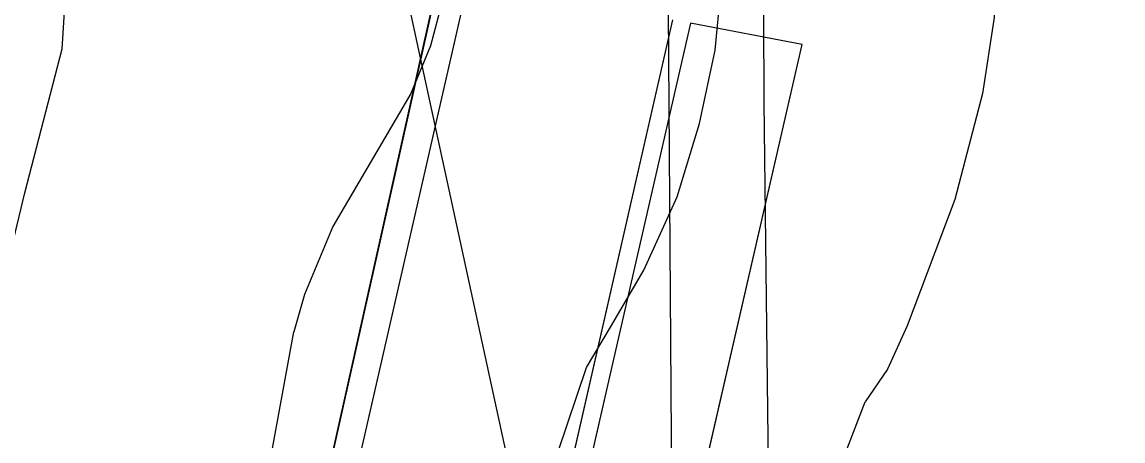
# Model space of a CAD drawing. Extents: x -662620 to -656370, y -1067090 to -1062990.
# Drawn here: x -658438.7 to -658206.9, y -1065981 to -1065892.9 of the extents above; entities that cross this region are included whole.
import ezdxf

# ---------------------------------------------------------------- set-up
doc = ezdxf.new("R2010")
doc.units = 0
for name, color, linetype in [('ELEK__VEDENÍ_VN_-_NADZEMNÍ', 7, 'Continuous'), ('ELEK__VEDENÍ_VVN_-_NADZEMNÍ', 7, 'Continuous'), ('OVOCNÝ_SAD_-_NAVRŽENÝ', 7, 'Continuous'), ('VRSTEVNICE_ZÁKLADNÍ', 7, 'Continuous')]:
    doc.layers.add(name, color=color, linetype=linetype)

msp = doc.modelspace()

# ---------------------------------------------------------------- linework, layer by layer
at = {"layer": 'ELEK__VEDENÍ_VN_-_NADZEMNÍ'}
msp.add_lwpolyline([(-658329.68, -1066275.66), (-658331.53, -1066007.67), (-658377.43, -1065796.27), (-658425.98, -1065572.49), (-658431.73, -1065546.01)], dxfattribs=at)
at = {"layer": 'ELEK__VEDENÍ_VVN_-_NADZEMNÍ'}
for points in [[(-658143.6, -1065366.43), (-658167.84, -1065439.13), (-658202.48, -1065541.95), (-658241.62, -1065658.23), (-658283.03, -1065781.93), (-658282.55, -1065909.7), (-658281.02, -1066039.46), (-658280.08, -1066204), (-658279.27, -1066280.92)], [(-658166.37, -1065373.74), (-658226.48, -1065552.24), (-658303.49, -1065780.98), (-658301.72, -1066029.74), (-658299.99, -1066275.27)]]:
    msp.add_lwpolyline(points, dxfattribs=at)
at = {"layer": 'OVOCNÝ_SAD_-_NAVRŽENÝ'}
for p, q in [((-658397.29, -1066090.9), (-658350.95, -1065883.3)), ((-658350.95, -1065883.3), (-658397.29, -1066090.9)), ((-658344.83, -1065884.27), (-658393.43, -1066097.13)), ((-658350, -1066104), (-658301.7, -1065892.4)), ((-658298, -1065893.1), (-658314.88, -1065966.92)), ((-658274.5, -1065897.6), (-658298, -1065893.1)), ((-658303.78, -1066025.27), (-658274.5, -1065897.6)), ((-658314.88, -1065966.92), (-658346.39, -1066104.74))]:
    msp.add_line(p, q, dxfattribs=at)
for points in [[(-658277.69, -1065687.42), (-658278.6, -1065691.2), (-658330.62, -1065886.51), (-658344.83, -1065884.27), (-658393.43, -1066097.13), (-658395.8, -1066096.8), (-658397.8, -1066095.4), (-658397.29, -1066090.9), (-658350.95, -1065883.3), (-658313.7, -1065716.62), (-658313.2, -1065714.4), (-658306.2, -1065715), (-658298.6, -1065683)], [(-658313.74, -1065716.61), (-658350.95, -1065883.3), (-658397.29, -1066090.9), (-658398.3, -1066095.4), (-658422.68, -1066089.69), (-658422.63, -1066089.51), (-658443.73, -1066084.72), (-658443.76, -1066084.83), (-658491, -1066076), (-658510.2, -1066072.3), (-658523.4, -1066069.5), (-658528.1, -1066066.8), (-658530.1, -1066062.8), (-658502.8, -1065945.7), (-658491.5, -1065895.8), (-658465.4, -1065787.9), (-658461.6, -1065748.9), (-658456.9, -1065690.2), (-658313.2, -1065714.2)]]:
    msp.add_lwpolyline(points, close=True, dxfattribs=at)
msp.add_lwpolyline([(-658198.84, -1066123.04), (-658208.86, -1066131.08), (-658218.88, -1066134.59), (-658228.41, -1066133.59), (-658273.7, -1066120.6), (-658289.5, -1066116.3), (-658319.1, -1066110.5), (-658319.07, -1066110.38), (-658319.06, -1066110.32), (-658323.1, -1066109.5), (-658304.91, -1066030.2), (-658303.78, -1066025.27), (-658274.5, -1065897.6), (-658298, -1065893.1), (-658314.88, -1065966.92), (-658346.39, -1066104.74), (-658346.4, -1066104.8), (-658349.27, -1066104.16), (-658350, -1066104), (-658301.7, -1065892.4)], dxfattribs=at)
at = {"layer": 'VRSTEVNICE_ZÁKLADNÍ'}
for points in [[(-658441.75, -1065596.59), (-658414.3, -1065603.16), (-658398.87, -1065607.88), (-658383.43, -1065614.89), (-658374.85, -1065620.46), (-658363.42, -1065631.04), (-658354.84, -1065641.47), (-658346.84, -1065653.48), (-658339.98, -1065667.2), (-658335.98, -1065678.2), (-658329.26, -1065718.65), (-658329.26, -1065729.8), (-658331.55, -1065750.1), (-658341.69, -1065800.13), (-658345.84, -1065827.28), (-658347.84, -1065845.87), (-658350.27, -1065888.6), (-658352.7, -1065897.89), (-658356.84, -1065907.9), (-658373.28, -1065935.91), (-658379.28, -1065950.21), (-658381.54, -1065958.04)], [(-658441.75, -1065596.59), (-658414.3, -1065603.16), (-658398.87, -1065607.88), (-658383.43, -1065614.89), (-658374.85, -1065620.46), (-658363.42, -1065631.04), (-658354.84, -1065641.47), (-658346.84, -1065653.48), (-658339.98, -1065667.2), (-658335.98, -1065678.2), (-658329.26, -1065718.65), (-658329.26, -1065729.8), (-658331.55, -1065750.1), (-658341.69, -1065800.13), (-658345.84, -1065827.28), (-658347.84, -1065845.87), (-658350.27, -1065888.6), (-658352.7, -1065897.89), (-658356.84, -1065907.9), (-658373.28, -1065935.91), (-658379.28, -1065950.21), (-658381.54, -1065958.04)], [(-658177.61, -1065666.63), (-658184.75, -1065698.07), (-658196.47, -1065739.52), (-658204.33, -1065760.96), (-658228.35, -1065809.85), (-658233.06, -1065822.71), (-658235.21, -1065835.57), (-658233.49, -1065882.74), (-658234.06, -1065891.89), (-658236.49, -1065907.9), (-658242.35, -1065930.2), (-658252.36, -1065956.78), (-658256.51, -1065965.93), (-658261.22, -1065972.76)], [(-658177.61, -1065666.63), (-658184.75, -1065698.07), (-658196.47, -1065739.52), (-658204.33, -1065760.96), (-658228.35, -1065809.85), (-658233.06, -1065822.71), (-658235.21, -1065835.57), (-658233.49, -1065882.74), (-658234.06, -1065891.89), (-658236.49, -1065907.9), (-658242.35, -1065930.2), (-658252.36, -1065956.78), (-658256.51, -1065965.93), (-658261.22, -1065972.76)], [(-658319.87, -1065965.59), (-658314.82, -1065957.07), (-658307.82, -1065945.06), (-658300.81, -1065929.62), (-658296.1, -1065914.19), (-658292.81, -1065898.75), (-658290.38, -1065873.74), (-658291.38, -1065837.57), (-658290.09, -1065820.42), (-658285.52, -1065796.12), (-658279.52, -1065777.54), (-658262.22, -1065734.66), (-658256.51, -1065718.94), (-658253.22, -1065706.93), (-658250.93, -1065693.21), (-658249.07, -1065673.77)], [(-658319.87, -1065965.59), (-658314.82, -1065957.07), (-658307.82, -1065945.06), (-658300.81, -1065929.62), (-658296.1, -1065914.19), (-658292.81, -1065898.75), (-658290.38, -1065873.74), (-658291.38, -1065837.57), (-658290.09, -1065820.42), (-658285.52, -1065796.12), (-658279.52, -1065777.54), (-658262.22, -1065734.66), (-658256.51, -1065718.94), (-658253.22, -1065706.93), (-658250.93, -1065693.21), (-658249.07, -1065673.77)], [(-658443.36, -1065950.48), (-658438.18, -1065928.8), (-658430.31, -1065898.46), (-658429.74, -1065889.6), (-658430.74, -1065856.73), (-658428.88, -1065836.15), (-658426.02, -1065824.71), (-658414.16, -1065791.84), (-658412.16, -1065781.83), (-658411.59, -1065765.25), (-658412.44, -1065758.1), (-658414.45, -1065749.53), (-658417.73, -1065740.38), (-658422.02, -1065732.09), (-658428.02, -1065723.23), (-658434.88, -1065715.51), (-658440.03, -1065711.51)], [(-658443.36, -1065950.48), (-658438.18, -1065928.8), (-658430.31, -1065898.46), (-658429.74, -1065889.6), (-658430.74, -1065856.73), (-658428.88, -1065836.15), (-658426.02, -1065824.71), (-658414.16, -1065791.84), (-658412.16, -1065781.83), (-658411.59, -1065765.25), (-658412.44, -1065758.1), (-658414.45, -1065749.53), (-658417.73, -1065740.38), (-658422.02, -1065732.09), (-658428.02, -1065723.23), (-658434.88, -1065715.51), (-658440.03, -1065711.51)], [(-658424.46, -1066083.94), (-658418.72, -1066074.8), (-658414.28, -1066064.91), (-658409.55, -1066056.31), (-658394.93, -1066019.62), (-658391.92, -1066010.17), (-658388.77, -1065997.55), (-658381.54, -1065958.04)], [(-658424.46, -1066083.94), (-658418.72, -1066074.8), (-658414.28, -1066064.91), (-658409.55, -1066056.31), (-658394.93, -1066019.62), (-658391.92, -1066010.17), (-658388.77, -1065997.55), (-658381.54, -1065958.04)], [(-658393.22, -1066094.66), (-658385.25, -1066088.77), (-658377.59, -1066080.53), (-658363.69, -1066054.59), (-658355.95, -1066041.7), (-658347.35, -1066024.5), (-658343.2, -1066017.62), (-658332.16, -1065996.98), (-658325.85, -1065983.22), (-658319.87, -1065965.59)], [(-658393.22, -1066094.66), (-658385.25, -1066088.77), (-658377.59, -1066080.53), (-658363.69, -1066054.59), (-658355.95, -1066041.7), (-658347.35, -1066024.5), (-658343.2, -1066017.62), (-658332.16, -1065996.98), (-658325.85, -1065983.22), (-658319.87, -1065965.59)], [(-658295.18, -1066144.31), (-658295.18, -1066134.85), (-658296.19, -1066128.55), (-658303.5, -1066112.21), (-658304.93, -1066107.62), (-658305.93, -1066101.89), (-658305.93, -1066087.56), (-658303.76, -1066074.04), (-658302.92, -1066070.36), (-658296.47, -1066050.29), (-658290.6, -1066035.1), (-658273.83, -1066003.57), (-658270.25, -1065994.11), (-658265.8, -1065984.66), (-658261.22, -1065972.76)], [(-658295.18, -1066144.31), (-658295.18, -1066134.85), (-658296.19, -1066128.55), (-658303.5, -1066112.21), (-658304.93, -1066107.62), (-658305.93, -1066101.89), (-658305.93, -1066087.56), (-658303.76, -1066074.04), (-658302.92, -1066070.36), (-658296.47, -1066050.29), (-658290.6, -1066035.1), (-658273.83, -1066003.57), (-658270.25, -1065994.11), (-658265.8, -1065984.66), (-658261.22, -1065972.76)]]:
    msp.add_lwpolyline(points, dxfattribs=at)

doc.saveas('drawing.dxf')
